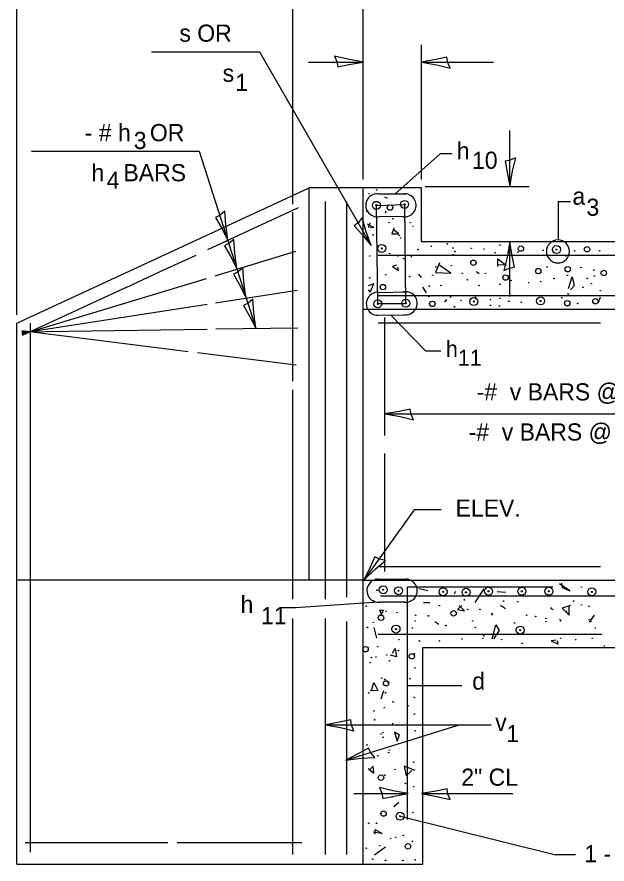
# Model space of a CAD drawing. Extents: x 2133490 to 2172050, y 2138301 to 2145980.
# Drawn here: x 2139984.4 to 2140190.6, y 2145225.3 to 2145521.2 of the extents above; entities that cross this region are included whole.
import ezdxf

# ---------------------------------------------------------------- set-up
doc = ezdxf.new("R2010")
doc.units = 0
for name, color, linetype in [('Level 40', 7, 'Continuous'), ('Level 63', 7, 'Continuous'), ('ROW_PR_Notes', 7, 'Continuous')]:
    doc.layers.add(name, color=color, linetype=linetype)

msp = doc.modelspace()

# ---------------------------------------------------------------- linework, layer by layer
at = {"layer": 'Level 40'}
for p, q in [((2140111.16, 2145324.79), (2140120.73, 2145324.8)), ((2140120.91, 2145240.86), (2140120.91, 2145322.2)), ((2140120.91, 2145322.2), (2140171.59, 2145322.2)), ((2140119.79, 2145316.81), (2140111.47, 2145316.85))]:
    msp.add_line(p, q, dxfattribs=at)
for centre, radius in [((2140110.14, 2145460.82), 0.0945), ((2140107.45, 2145459.48), 0.0945), ((2140109.99, 2145455.42), 1.4), ((2140109.99, 2145455.52), 0.19), ((2140114.74, 2145454.65), 0.945), ((2140119.86, 2145455.74), 1.4), ((2140119.86, 2145455.74), 0.19), ((2140106.78, 2145453.2), 0.0945), ((2140114.4, 2145449.38), 0.0945), ((2140115.75, 2145450.73), 0.0945), ((2140121.81, 2145449.38), 0.0945), ((2140108.8, 2145445.12), 0.0945), ((2140117.99, 2145444.9), 0.0945), ((2140118.44, 2145444), 0.0945), ((2140111.88, 2145440.37), 1.4), ((2140111.88, 2145440.37), 0.19), ((2140129.21, 2145441.09), 0.0945), ((2140134.81, 2145441.98), 0.0945), ((2140143.11, 2145440.41), 0.0945), ((2140147.6, 2145440.19), 0.0945), ((2140153.2, 2145441.53), 0.0945), ((2140160.49, 2145440.3), 0.945), ((2140172.93, 2145439.98), 1.4), ((2140172.93, 2145439.97), 0.19), ((2140183.59, 2145440.07), 0.945), ((2140107.68, 2145437.72), 0.0945), ((2140114.63, 2145438.62), 0.0945), ((2140117.54, 2145437.72), 0.0945), ((2140122.25, 2145437.5), 0.0945), ((2140124.5, 2145439.96), 0.0945), ((2140136.83, 2145438.17), 0.0945), ((2140137.5, 2145439.29), 0.0945), ((2140151.41, 2145438.84), 0.0945), ((2140159.48, 2145439.07), 0.0945), ((2140168.23, 2145439.74), 0.0945), ((2140176.08, 2145437.72), 0.0945), ((2140179.22, 2145439.52), 0.0945), ((2140187.97, 2145439.52), 0.0945), ((2140119.56, 2145436.82), 0.0945), ((2140136.16, 2145434.36), 0.0945), ((2140143.9, 2145435.37), 0.945), ((2140113.28, 2145431.22), 0.0945), ((2140130.78, 2145433.91), 0.0945), ((2140139.97, 2145431.67), 0.0945), ((2140148.05, 2145431.67), 0.0945), ((2140166.55, 2145432.45), 0.945), ((2140169.58, 2145433.91), 0.0945), ((2140176.86, 2145433.12), 0.945), ((2140181.46, 2145433.68), 0.0945), ((2140185.95, 2145432.79), 0.0945), ((2140189.42, 2145431.78), 0.945), ((2140107.68, 2145430.1), 0.0945), ((2140121.58, 2145430.55), 0.0945), ((2140129.66, 2145430.99), 0.0945), ((2140141.77, 2145429.42), 0.0945), ((2140155.11, 2145430.21), 0.945), ((2140157.02, 2145429.2), 0.0945), ((2140167.33, 2145428.75), 0.0945), ((2140172.04, 2145429.87), 0.0945), ((2140176.75, 2145430.99), 0.0945), ((2140183.7, 2145429.87), 0.0945), ((2140186.17, 2145430.77), 0.0945), ((2140112.27, 2145426.84), 0.945), ((2140128.53, 2145427.18), 0.0945), ((2140132.57, 2145427.41), 0.0945), ((2140145.8, 2145427.41), 0.0945), ((2140153.2, 2145427.85), 0.0945), ((2140182.13, 2145426.73), 0.0945), ((2140185.05, 2145428.08), 0.0945), ((2140188.19, 2145425.61), 0.0945), ((2140110.49, 2145421.02), 1.4), ((2140120.26, 2145421.22), 1.4), ((2140128.31, 2145423.59), 0.0945), ((2140135.93, 2145423.37), 0.0945), ((2140144, 2145421.82), 1.4), ((2140144.68, 2145423.37), 0.0945), ((2140149.84, 2145422.47), 0.0945), ((2140153.2, 2145422.92), 0.0945), ((2140167.35, 2145422.02), 1.4), ((2140174.73, 2145423.14), 0.0945), ((2140176.98, 2145424.49), 0.0945), ((2140186.51, 2145421.91), 0.945), ((2140110.49, 2145421.02), 0.19), ((2140120.26, 2145421.22), 0.19), ((2140129.54, 2145421.01), 0.945), ((2140137.28, 2145420), 0.0945), ((2140139.52, 2145422.25), 0.0945), ((2140144, 2145421.82), 0.19), ((2140149.84, 2145420.45), 0.0945), ((2140152.98, 2145420.23), 0.0945), ((2140160.61, 2145421.57), 0.0945), ((2140167.35, 2145422.02), 0.19), ((2140176.64, 2145421.24), 0.945), ((2140180.34, 2145421.13), 0.0945), ((2140112.38, 2145321.13), 1.4), ((2140117.74, 2145320.78), 1.4), ((2140133.28, 2145320.42), 1.4), ((2140149.17, 2145320.6), 1.4), ((2140160.78, 2145320.6), 1.4), ((2140170.24, 2145320.6), 1.4), ((2140181.57, 2145322.11), 0.0945), ((2140185.25, 2145320.42), 1.4), ((2140110.26, 2145320.99), 0.0945), ((2140112.38, 2145321.13), 0.19), ((2140117.74, 2145320.78), 0.19), ((2140128.42, 2145318.97), 0.0945), ((2140133.28, 2145320.42), 0.19), ((2140141.31, 2145320.24), 1.4), ((2140141.31, 2145320.24), 0.19), ((2140149.17, 2145320.6), 0.19), ((2140160.78, 2145320.6), 0.19), ((2140170.24, 2145320.6), 0.19), ((2140185.25, 2145320.42), 0.19), ((2140109.13, 2145317.18), 0.0945), ((2140140.76, 2145317.62), 0.0945), ((2140154.44, 2145317.18), 0.0945), ((2140159.37, 2145316.95), 0.0945), ((2140178.88, 2145317.18), 0.0945), ((2140181.57, 2145315.83), 0.0945), ((2140106.44, 2145315.38), 0.0945), ((2140113.4, 2145313.59), 0.0945), ((2140117.21, 2145313.14), 0.0945), ((2140132.01, 2145315.61), 0.0945), ((2140136.94, 2145312.91), 0.945), ((2140141.88, 2145314.26), 0.0945), ((2140146.14, 2145314.26), 0.0945), ((2140150.4, 2145312.91), 0.0945), ((2140171.03, 2145314.71), 0.0945), ((2140171.48, 2145314.26), 0.0945), ((2140176.42, 2145313.59), 0.0945), ((2140184.27, 2145315.38), 0.0945), ((2140111.6, 2145311.34), 0.945), ((2140123.49, 2145310.22), 0.0945), ((2140123.71, 2145312.24), 0.0945), ((2140128.2, 2145312.02), 0.0945), ((2140143.67, 2145310.22), 0.0945), ((2140162.51, 2145312.24), 0.0945), ((2140165.65, 2145311.79), 0.0945), ((2140169.24, 2145311.12), 0.0945), ((2140169.24, 2145310), 0.0945), ((2140174.17, 2145310.67), 0.0945), ((2140174.4, 2145310.22), 0.0945), ((2140184.27, 2145310.67), 0.0945), ((2140184.94, 2145310), 0.0945), ((2140106.89, 2145307.98), 0.0945), ((2140108.91, 2145309.77), 0.0945), ((2140116.84, 2145307.38), 1.4), ((2140116.84, 2145307.38), 0.19), ((2140122.59, 2145307.76), 0.0945), ((2140134.25, 2145308.65), 0.0945), ((2140144.57, 2145307.98), 0.0945), ((2140158.25, 2145309.55), 0.0945), ((2140160.24, 2145307.02), 1.4), ((2140160.24, 2145307.02), 0.19), ((2140186.51, 2145307.76), 0.0945), ((2140118.11, 2145306.86), 0.0945), ((2140139.86, 2145303.94), 0.0945), ((2140147.26, 2145304.17), 0.0945), ((2140147.49, 2145305.07), 0.0945), ((2140174.4, 2145304.17), 0.0945), ((2140185.39, 2145304.17), 0.0945), ((2140106.22, 2145300.36), 0.945), ((2140110.48, 2145301.25), 0.0945), ((2140117.88, 2145303.72), 0.0945), ((2140125.06, 2145303.27), 0.0945), ((2140132.01, 2145303.27), 0.0945), ((2140153.77, 2145303.72), 0.0945), ((2140160.94, 2145302.37), 0.0945), ((2140179.56, 2145303.72), 0.0945), ((2140189.65, 2145301.48), 0.0945), ((2140113.62, 2145298.34), 0.0945), ((2140117.66, 2145299.91), 0.0945), ((2140122.37, 2145297.89), 0.945), ((2140123.26, 2145298.78), 0.0945), ((2140107.79, 2145295.65), 0.0945), ((2140108.24, 2145297.44), 0.0945), ((2140109.81, 2145297.66), 0.0945), ((2140114.52, 2145296.32), 0.0945), ((2140123.49, 2145293.85), 0.0945), ((2140111.83, 2145290.26), 0.0945), ((2140113.4, 2145288.47), 0.945), ((2140112.95, 2145289.81), 0.0945), ((2140121.69, 2145290.04), 0.0945), ((2140113.84, 2145288.92), 0.0945), ((2140107.34, 2145285.11), 0.0945), ((2140113.17, 2145285.11), 0.0945), ((2140123.26, 2145283.53), 0.0945), ((2140115.86, 2145281.96), 0.0945), ((2140121.02, 2145280.62), 0.0945), ((2140109.13, 2145278.82), 0.0945), ((2140112.72, 2145279.95), 0.0945), ((2140123.26, 2145277.7), 0.0945), ((2140109.36, 2145275.69), 0.0945), ((2140115.64, 2145274.34), 0.0945), ((2140123.49, 2145271.87), 0.0945), ((2140111.6, 2145270.75), 0.0945), ((2140112.27, 2145271.2), 0.0945), ((2140112.27, 2145269.63), 0.0945), ((2140106.67, 2145266.94), 0.0945), ((2140110.48, 2145263.13), 0.0945), ((2140114.29, 2145264.25), 0.0945), ((2140114.52, 2145265.14), 0.0945), ((2140123.04, 2145260.88), 0.0945), ((2140116.54, 2145258.42), 0.0945), ((2140111.6, 2145255.5), 0.945), ((2140112.95, 2145256.4), 0.0945), ((2140120.12, 2145253.48), 0.0945), ((2140123.04, 2145252.36), 0.0945), ((2140115.41, 2145248.77), 0.0945), ((2140112.5, 2145242.94), 0.945), ((2140118.27, 2145242.02), 1.4), ((2140118.27, 2145242.02), 0.19), ((2140122.82, 2145243.39), 0.0945), ((2140107.34, 2145239.58), 0.0945), ((2140110.03, 2145239.58), 0.0945), ((2140114.97, 2145234.2), 0.0945), ((2140116.76, 2145234.64), 0.0945), ((2140119.45, 2145235.32), 0.0945), ((2140122.59, 2145233.3), 0.0945), ((2140106.44, 2145230.83), 0.0945), ((2140111.15, 2145231.73), 0.0945), ((2140121.02, 2145231.5), 0.945), ((2140108.69, 2145227.02), 0.0945), ((2140113.17, 2145226.57), 0.0945), ((2140119.23, 2145226.57), 0.0945), ((2140123.49, 2145226.79), 0.0945)]:
    msp.add_circle(centre, radius, dxfattribs=at)
for centre, start, end in [((2140110.69, 2145320.79), 80.2878, 281.2636), ((2140120.26, 2145320.81), 260.9762, 90)]:
    msp.add_arc(centre, 4.02, start, end, dxfattribs=at)
at = {"layer": 'Level 63'}
for p, q in [((2139984.43, 2145417.15), (2139984.43, 2145558.65)), ((2140080.82, 2145455.85), (2140080.82, 2145557.43)), ((2140112.95, 2145382.58), (2140315.18, 2145382.58)), ((2140102.13, 2145249.91), (2140121.11, 2145249.91)), ((2140125.8, 2145249.91), (2140157.7, 2145249.91))]:
    msp.add_line(p, q, dxfattribs=at)
for points in [[(2140095.4, 2145507.56), (2140096.21, 2145505.63), (2140096.52, 2145503.79), (2140100.39, 2145504.6), (2140105.39, 2145505.46), (2140100.06, 2145506.43)], [(2140135.77, 2145503.37), (2140134.95, 2145505.29), (2140134.64, 2145507.14), (2140130.77, 2145506.33), (2140125.77, 2145505.46), (2140131.1, 2145504.49)], [(2140158.69, 2145472.03), (2140156.77, 2145471.22), (2140154.93, 2145470.9), (2140155.73, 2145467.03), (2140156.6, 2145462.03), (2140157.57, 2145467.37)], [(2140057.04, 2145453.4), (2140055.46, 2145452.04), (2140053.8, 2145451.18), (2140055.75, 2145447.74), (2140058.09, 2145443.24), (2140057.39, 2145448.61)], [(2140104.98, 2145451.12), (2140103.72, 2145449.45), (2140102.28, 2145448.26), (2140104.92, 2145445.31), (2140108.17, 2145441.41), (2140106.34, 2145446.52)], [(2140060.19, 2145443.52), (2140058.6, 2145442.16), (2140056.94, 2145441.3), (2140058.89, 2145437.86), (2140061.24, 2145433.36), (2140060.54, 2145438.74)], [(2140154.51, 2145432.67), (2140156.43, 2145433.48), (2140158.27, 2145433.79), (2140157.47, 2145437.66), (2140156.6, 2145442.66), (2140155.63, 2145437.33)], [(2140063.33, 2145433.55), (2140061.75, 2145432.19), (2140060.09, 2145431.33), (2140062.03, 2145427.89), (2140064.38, 2145423.39), (2140063.68, 2145428.77)], [(2140066.81, 2145422.62), (2140065.22, 2145421.26), (2140063.56, 2145420.4), (2140065.51, 2145416.96), (2140067.86, 2145412.46), (2140067.16, 2145417.84)], [(2140122.95, 2145380.49), (2140122.14, 2145382.41), (2140121.82, 2145384.25), (2140117.95, 2145383.45), (2140112.95, 2145382.58), (2140118.29, 2145381.61)], [(2140113.13, 2145331.4), (2140111.09, 2145331.86), (2140109.41, 2145332.67), (2140107.81, 2145329.06), (2140105.61, 2145324.49), (2140109.5, 2145328.26)], [(2140102.16, 2145271.89), (2140101.35, 2145273.81), (2140101.03, 2145275.65), (2140097.16, 2145274.85), (2140092.16, 2145273.98), (2140097.5, 2145273.01)], [(2140109.44, 2145262.57), (2140108.08, 2145264.16), (2140107.23, 2145265.83), (2140103.78, 2145263.9), (2140099.27, 2145261.58), (2140104.65, 2145262.25)], [(2140111.11, 2145252.01), (2140111.92, 2145250.08), (2140112.24, 2145248.24), (2140116.11, 2145249.05), (2140121.11, 2145249.91), (2140115.77, 2145250.88)], [(2140135.8, 2145247.82), (2140134.99, 2145249.74), (2140134.67, 2145251.59), (2140130.8, 2145250.78), (2140125.8, 2145249.91), (2140131.14, 2145248.94)]]:
    msp.add_lwpolyline(points, close=True, dxfattribs=at)
at = {"layer": 'ROW_PR_Notes'}
for p, q in [((2140105.39, 2145464.4), (2140105.39, 2145578.38)), ((2140125.77, 2145464.4), (2140125.77, 2145511.46)), ((2140086.24, 2145505.46), (2140105.39, 2145505.46)), ((2140125.77, 2145505.46), (2140150.95, 2145505.46)), ((2140156.6, 2145462.03), (2140156.6, 2145481.57)), ((2140132.26, 2145473.45), (2140116.39, 2145459.32)), ((2140136.48, 2145473.45), (2140132.26, 2145473.45)), ((2139984.43, 2145414.31), (2140086.49, 2145461.56)), ((2140125.77, 2145461.56), (2140086.49, 2145461.56)), ((2140086.49, 2145324.54), (2140086.49, 2145461.56)), ((2140105.39, 2145324.54), (2140105.39, 2145461.56)), ((2140125.77, 2145442.66), (2140125.77, 2145461.56)), ((2140127.02, 2145462.03), (2140163.41, 2145462.03)), ((2140110.77, 2145459.41), (2140120.33, 2145459.42)), ((2140113.85, 2145457.79), (2140112.95, 2145458.24)), ((2140092.16, 2145317.82), (2140092.16, 2145456.73)), ((2140099.72, 2145318.56), (2140099.72, 2145456.73)), ((2140109.99, 2145455.42), (2140119.86, 2145455.74)), ((2140110.49, 2145421.02), (2140109.99, 2145455.42)), ((2140119.86, 2145455.74), (2140120.21, 2145421.04)), ((2140173.46, 2145456.8), (2140173.46, 2145443.51)), ((2140173.46, 2145456.8), (2140177.84, 2145456.8)), ((2140051.06, 2145439.95), (2140082.77, 2145454.63)), ((2140080.82, 2145393.96), (2140080.82, 2145453.02)), ((2140113.17, 2145452.86), (2140113.4, 2145453.53)), ((2140107.79, 2145449.27), (2140107.12, 2145447.92)), ((2140119.39, 2145451.44), (2140111.08, 2145451.47)), ((2140109.14, 2145447.7), (2140106.89, 2145448.82)), ((2140107.12, 2145447.92), (2140109.14, 2145447.7)), ((2140116.09, 2145447.48), (2140115.41, 2145445.46)), ((2140117.88, 2145445.46), (2140115.86, 2145447.03)), ((2140122.81, 2145448.15), (2140122.59, 2145447.92)), ((2140115.41, 2145445.46), (2140117.88, 2145445.46)), ((2140315.18, 2145442.66), (2140125.77, 2145442.66)), ((2140136.5, 2145440.52), (2140136.94, 2145440.52)), ((2140156.6, 2145423.62), (2140156.6, 2145442.66)), ((2140034.47, 2145432.27), (2140046.99, 2145438.07)), ((2140053.66, 2145430.83), (2140081.84, 2145439.36)), ((2140385.66, 2145437.94), (2140110.66, 2145437.94)), ((2140116.99, 2145434.47), (2140115.64, 2145434.02)), ((2140132.01, 2145435.37), (2140130.66, 2145432)), ((2140136.05, 2145431.78), (2140131.79, 2145434.69)), ((2140152.42, 2145434.02), (2140152.42, 2145436.71)), ((2140152.42, 2145436.71), (2140155.34, 2145434.47)), ((2140155.34, 2145434.47), (2140152.64, 2145434.69)), ((2140022.33, 2145426.65), (2140034.51, 2145432.29)), ((2140115.64, 2145434.02), (2140117.66, 2145432.67)), ((2140117.66, 2145432.67), (2140117.43, 2145433.8)), ((2140125.73, 2145430.21), (2140124.84, 2145431.33)), ((2140130.66, 2145432), (2140136.05, 2145431.78)), ((2140145.91, 2145431.55), (2140145.02, 2145432.22)), ((2139986.26, 2145410.42), (2140050.68, 2145429.92)), ((2140163.19, 2145428.19), (2140163.19, 2145428.64)), ((2140177.09, 2145426.39), (2140178.44, 2145430.43)), ((2140178.44, 2145430.43), (2140179.11, 2145427.29)), ((2139986.42, 2145410.03), (2140022.93, 2145426.93)), ((2140053.82, 2145421.36), (2140082.3, 2145425.8)), ((2140109.14, 2145427.96), (2140107.12, 2145427.29)), ((2140107.12, 2145425.95), (2140107.79, 2145425.05)), ((2140107.79, 2145425.05), (2140109.14, 2145427.96)), ((2140127.53, 2145424.83), (2140126.18, 2145426.84)), ((2140179.11, 2145427.29), (2140177.76, 2145425.95)), ((2140200.73, 2145423.76), (2140110.66, 2145423.76)), ((2140110.96, 2145425.01), (2140120.73, 2145425.21)), ((2140134.48, 2145422.58), (2140133.8, 2145421.68)), ((2140187.63, 2145421.46), (2140188.3, 2145423.48)), ((2139986.15, 2145410.84), (2140050.88, 2145420.91)), ((2140120.21, 2145421.04), (2140110.49, 2145421.02)), ((2140156.68, 2145421.68), (2140156.01, 2145421.91)), ((2140315.18, 2145419.04), (2140105.39, 2145419.04)), ((2140110.02, 2145417.03), (2140119.8, 2145417.23)), ((2140127.25, 2145404.51), (2140114.91, 2145417.16)), ((2139984.43, 2145225.31), (2139984.43, 2145414.31)), ((2139989.16, 2145229.42), (2139989.16, 2145414.31)), ((2140188.28, 2145414.31), (2140110.66, 2145414.31)), ((2140112.95, 2145375.02), (2140112.95, 2145416.25)), ((2139986.11, 2145411.26), (2140050.87, 2145412.22)), ((2139986.12, 2145411.69), (2140044.19, 2145404.4)), ((2140053.87, 2145412.26), (2140082.5, 2145412.68)), ((2140047.5, 2145403.98), (2140081.98, 2145399.65)), ((2140132.51, 2145404.51), (2140127.25, 2145404.51)), ((2140080.82, 2145317.82), (2140080.82, 2145390.99)), ((2140112.95, 2145327.48), (2140112.95, 2145368.71)), ((2140111.03, 2145329.26), (2140188.28, 2145329.26)), ((2140105.39, 2145324.54), (2139984.75, 2145324.54)), ((2140105.39, 2145324.54), (2140315.18, 2145324.54)), ((2140105.39, 2145225.31), (2140105.39, 2145324.54)), ((2140105.39, 2145243.2), (2140105.39, 2145324.54)), ((2140105.39, 2145243.2), (2140105.39, 2145324.54)), ((2140177.54, 2145320.76), (2140173.95, 2145323.23)), ((2140174.62, 2145323.45), (2140174.85, 2145321.89)), ((2140174.85, 2145321.89), (2140177.54, 2145320.76)), ((2140194.81, 2145318.91), (2140111.4, 2145318.91)), ((2140127.97, 2145320.76), (2140124.84, 2145321.44)), ((2140137.62, 2145320.54), (2140137.17, 2145319.64)), ((2140147.49, 2145321.44), (2140144.35, 2145316.73)), ((2140152.19, 2145320.54), (2140155.11, 2145320.32)), ((2140081.77, 2145314.92), (2140110.78, 2145316.9)), ((2140126.4, 2145316.73), (2140128.65, 2145316.73)), ((2140076.31, 2145314.92), (2140081.77, 2145314.92)), ((2140111.83, 2145312.47), (2140111.15, 2145314.04)), ((2140111.15, 2145314.04), (2140112.5, 2145314.04)), ((2140112.5, 2145314.04), (2140111.6, 2145312.24)), ((2140139.86, 2145315.6), (2140138.29, 2145314.26)), ((2140138.29, 2145314.26), (2140140.76, 2145313.81)), ((2140140.76, 2145313.81), (2140138.96, 2145315.6)), ((2140155.11, 2145314.48), (2140153.32, 2145315.6)), ((2140177.76, 2145315.6), (2140174.85, 2145314.71)), ((2140174.85, 2145314.71), (2140177.31, 2145312.24)), ((2140177.31, 2145312.24), (2140177.31, 2145315.38)), ((2140080.82, 2145228.68), (2140080.82, 2145311.13)), ((2140092.16, 2145228.68), (2140092.16, 2145311.13)), ((2140099.72, 2145228.68), (2140099.72, 2145310.02)), ((2140130.44, 2145310), (2140131.79, 2145309.1)), ((2140150.63, 2145312.24), (2140150.18, 2145312.69)), ((2140186.06, 2145312.24), (2140184.27, 2145309.77)), ((2140109.14, 2145307.98), (2140110.03, 2145304.17)), ((2140150.4, 2145303.94), (2140151.75, 2145308.88)), ((2140151.75, 2145308.88), (2140152.87, 2145306.86)), ((2140188.91, 2145305.48), (2140110.66, 2145305.48)), ((2140152.87, 2145306.86), (2140150.85, 2145303.94)), ((2140172.83, 2145303.49), (2140171.04, 2145303.27)), ((2140171.04, 2145303.27), (2140173.5, 2145302.15)), ((2140172.83, 2145303.49), (2140172.83, 2145303.49)), ((2140173.5, 2145302.15), (2140173.28, 2145303.27)), ((2140116.98, 2145297.66), (2140114.97, 2145298.34)), ((2140115.64, 2145299.01), (2140116.54, 2145300.58)), ((2140116.54, 2145300.58), (2140116.98, 2145297.66)), ((2140126.18, 2145300.91), (2140291.51, 2145300.91)), ((2140126.18, 2145225.31), (2140126.18, 2145300.91)), ((2140108.24, 2145286), (2140109.14, 2145288.69)), ((2140109.14, 2145288.69), (2140110.48, 2145286)), ((2140120.91, 2145287.68), (2140139.89, 2145287.68)), ((2140110.48, 2145286), (2140107.79, 2145285.78)), ((2140112.5, 2145285.78), (2140111.6, 2145282.86)), ((2140092.16, 2145273.98), (2140150.07, 2145273.98)), ((2140099.27, 2145261.58), (2140138.52, 2145273.89)), ((2140118.11, 2145270.3), (2140116.31, 2145271.42)), ((2140116.31, 2145271.42), (2140117.21, 2145268.28)), ((2140117.21, 2145268.28), (2140118.11, 2145270.3)), ((2140107.12, 2145258.64), (2140109.14, 2145257.07)), ((2140108.91, 2145259.54), (2140107.79, 2145258.42)), ((2140109.14, 2145257.07), (2140108.91, 2145259.54)), ((2140123.49, 2145257.97), (2140119.68, 2145259.54)), ((2140119.68, 2145259.54), (2140120.35, 2145256.17)), ((2140120.35, 2145256.17), (2140122.37, 2145257.97)), ((2140116.09, 2145245.41), (2140117.88, 2145246.98)), ((2140118.27, 2145242.01), (2140172.66, 2145228.59)), ((2140112.05, 2145235.99), (2140108.91, 2145236.44)), ((2140109.58, 2145235.77), (2140109.58, 2145237.33)), ((2140109.58, 2145237.33), (2140112.05, 2145235.99)), ((2139987.35, 2145232.87), (2140037.12, 2145232.87)), ((2140040.46, 2145232.87), (2140083.92, 2145232.87)), ((2140109.36, 2145228.59), (2140113.17, 2145231.28)), ((2140179.51, 2145228.59), (2140172.66, 2145228.59)), ((2139984.43, 2145225.31), (2139984.43, 2145225.31)), ((2139984.43, 2145225.31), (2140126.18, 2145225.31))]:
    msp.add_line(p, q, dxfattribs=at)
for points in [[(2140031.45, 2145509.06), (2140069.12, 2145509.06), (2140108.17, 2145441.41)], [(2139989.47, 2145474.35), (2140048.08, 2145474.35), (2140067.86, 2145412.46)], [(2140132.64, 2145349.04), (2140123.19, 2145349.04), (2140105.61, 2145324.49)]]:
    msp.add_lwpolyline(points, dxfattribs=at)
for centre, start, end in [((2140110.3, 2145455.42), 80.2878, 281.2636), ((2140119.86, 2145455.43), 260.9762, 90), ((2140173.4, 2145439.31), 90.3783, 90), ((2140110.49, 2145421.02), 85.5428, 270.0398), ((2140120.26, 2145421.22), 258.8101, 110.1477), ((2140110.49, 2145421.02), 9.7935, 10.2987)]:
    msp.add_arc(centre, 4.02, start, end, dxfattribs=at)

# ---------------------------------------------------------------- texts
at = {"layer": 'Level 63'}
for s, p in [('s OR', (2140041.18, 2145512.57)), ('s', (2140056.29, 2145498.57)), ('  - # h   OR', (2140003.67, 2145477.82)), ('h   BARS', (2140010.49, 2145463.82)), ('  -#  v BARS @   " CTS. (LONG WALL)', (2140140.54, 2145387.26)), ('  -#  v BARS @   " CTS. (SHORT WALL)', (2140137.74, 2145373.26)), ('2" CL', (2140139.66, 2145252.67)), ('1 - # a   BAR', (2140182.63, 2145225.93))]:
    msp.add_text(s, height=6, dxfattribs=at).set_placement(p)
at = {"layer": 'ROW_PR_Notes'}
for s, height, p in [('1', 6, (2140060.69, 2145495.38)), ('3', 6, (2140025.24, 2145475.08)), ('h', 6, (2140138.06, 2145471.44)), ('10', 6, (2140143.4, 2145468.17)), ('4', 6, (2140015.79, 2145461.2)), ('a', 6, (2140178.49, 2145455.63)), ('3', 6, (2140183.38, 2145451.76)), ('h', 5.6, (2140134.27, 2145402.48)), ('11', 5.6, (2140138.45, 2145399.36)), ('ELEV.        ', 6, (2140137.65, 2145346.66)), ('h', 6, (2140062.55, 2145313.04)), ('11', 6, (2140069.68, 2145309.1)), ('d', 6, (2140143.48, 2145286.25)), ('v', 6, (2140151.49, 2145271.82)), ('1', 6, (2140155.38, 2145267.91))]:
    msp.add_text(s, height=height, dxfattribs=at).set_placement(p)

doc.saveas('drawing.dxf')
